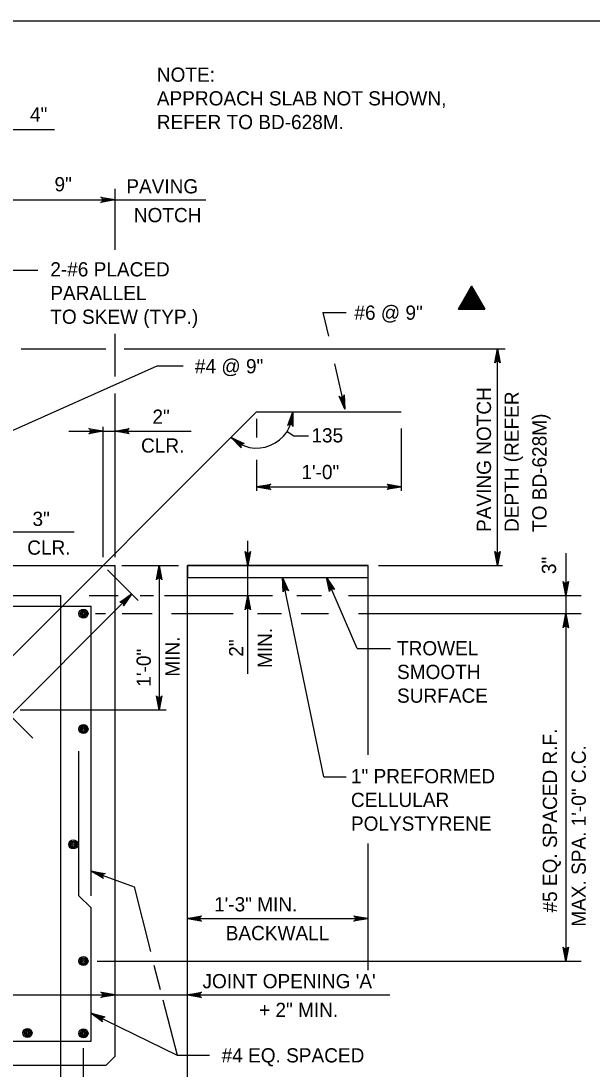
# Model space of a CAD drawing. Extents: x 638653 to 642302, y 298557 to 300414.
# Drawn here: x 640859.4 to 640979.9, y 299508.4 to 299729.5 of the extents above; entities that cross this region are included whole.
import ezdxf

# ---------------------------------------------------------------- set-up
doc = ezdxf.new("R2010")
doc.units = 0
doc.layers.add('1', color=7, linetype='Continuous')

msp = doc.modelspace()

# ---------------------------------------------------------------- linework, layer by layer
at = {"layer": '1'}
for p, q in [((640704.16, 299729.52), (641490.16, 299729.52)), ((640754.57, 299706.66), (640866.51, 299706.66)), ((640879.27, 299681.25), (640879.27, 299694.12)), ((640856.41, 299691.79), (640898.39, 299691.79)), ((640840.14, 299676.98), (640863, 299676.98)), ((640954.44, 299670.35), (640954.44, 299670.35)), ((640923.1, 299668.04), (640928.01, 299668.04)), ((640923.1, 299668.04), (640924.25, 299663.01)), ((640879.27, 299654.54), (640879.27, 299663.53)), ((640859.43, 299660.37), (640877.34, 299660.37)), ((640881.18, 299660.37), (640961.57, 299660.37)), ((640959.93, 299614.65), (640959.93, 299660.37)), ((640851.33, 299640.32), (640888.14, 299656.74)), ((640888.14, 299656.74), (640893.62, 299656.74)), ((640925.57, 299657.2), (640927.75, 299647.61)), ((640861.89, 299578.25), (640789.27, 299650.88)), ((640879.27, 299616.4), (640879.27, 299650.94)), ((640846.2, 299584.11), (640909.12, 299647.04)), ((640909.12, 299647.04), (640939.6, 299647.04)), ((640909.12, 299645.62), (640909.12, 299641.64)), ((640869.53, 299643.02), (640895.31, 299643.02)), ((640876.73, 299616.4), (640876.73, 299643.88)), ((640939.6, 299643.55), (640939.6, 299630.42)), ((640915.53, 299642.92), (640916.94, 299642.02)), ((640916.94, 299642.02), (640920.09, 299642.02)), ((640909.12, 299636.97), (640909.12, 299630.42)), ((640909.12, 299631.25), (640939.6, 299631.25)), ((640846.04, 299621.78), (640870.66, 299621.78)), ((640907.25, 299591.81), (640907.25, 299619.88)), ((640974.3, 299617.24), (640974.3, 299531.19)), ((640856.41, 299614.65), (640879.27, 299614.65)), ((640879.27, 299511.14), (640879.27, 299614.65)), ((640880.67, 299614.65), (640892.66, 299614.65)), ((640888.56, 299614.65), (640888.56, 299584.17)), ((640894.51, 299486.71), (640894.51, 299614.65)), ((640894.51, 299614.65), (640932.61, 299614.65)), ((640932.61, 299574.68), (640932.61, 299614.65)), ((640934.82, 299614.65), (640960.99, 299614.65)), ((640877.63, 299613.74), (640884.1, 299607.28)), ((640894.51, 299612.11), (640932.61, 299612.11)), ((640923.32, 299570.09), (640914.59, 299612.11)), ((640930.35, 299597.17), (640923.87, 299612.11)), ((640818.31, 299608.3), (640867.84, 299608.3)), ((640882.76, 299608.61), (640846.84, 299572.69)), ((640867.84, 299509.24), (640867.84, 299608.3)), ((640873.83, 299608.3), (640879.91, 299608.3)), ((640884.54, 299608.3), (640887.36, 299608.3)), ((640889.67, 299608.3), (640912.44, 299608.3)), ((640917.63, 299608.3), (640922.82, 299608.3)), ((640928.52, 299608.3), (640977.58, 299608.3)), ((640823.39, 299606.09), (640874.19, 299606.09)), ((640874.19, 299544.97), (640874.19, 299606.09)), ((640875.16, 299604.49), (640877.27, 299604.49)), ((640880.77, 299604.49), (640887.07, 299604.49)), ((640891.16, 299604.49), (640904.14, 299604.49)), ((640909.33, 299604.49), (640914.39, 299604.49)), ((640918.54, 299604.49), (640924.25, 299604.49)), ((640930.62, 299604.49), (640977.58, 299604.49)), ((640930.35, 299597.17), (640937.33, 299597.17)), ((640859.26, 299584.17), (640890.04, 299584.17)), ((640871.65, 299544.97), (640871.65, 299575.45)), ((640923.32, 299570.09), (640928.02, 299570.09)), ((640932.61, 299529.31), (640932.61, 299556)), ((640874.19, 299550.18), (640883.26, 299546.84)), ((640883.26, 299546.84), (640886.75, 299533.19)), ((640871.65, 299544.97), (640874.19, 299542.43)), ((640874.19, 299514.32), (640874.19, 299542.43)), ((640894.51, 299540.16), (640932.61, 299540.16)), ((640875.5, 299531.19), (640977.58, 299531.19)), ((640887.47, 299530.37), (640888.79, 299525.22)), ((640818.31, 299524.06), (640937.18, 299524.06)), ((640889.35, 299523.04), (640892.33, 299511.37)), ((640874.19, 299520.21), (640892.33, 299511.37)), ((640823.39, 299514.32), (640874.19, 299514.32)), ((640872.6, 299490.86), (640872.6, 299512.83)), ((640877.36, 299509.24), (640879.27, 299511.14)), ((640892.33, 299511.37), (640899.21, 299511.37)), ((640820.21, 299509.24), (640877.36, 299509.24)), ((640867.84, 299499.16), (640867.84, 299509.24))]:
    msp.add_line(p, q, dxfattribs=at)
for points in [[(640879.27, 299691.79), (640876.29, 299691.23), (640876.52, 299691.39), (640876.64, 299691.59), (640876.67, 299691.79), (640876.64, 299691.99), (640876.52, 299692.19), (640876.29, 299692.34), (640879.27, 299691.79), (640876.52, 299692.19), (640876.64, 299691.99), (640879.27, 299691.79), (640876.67, 299691.79), (640876.64, 299691.59), (640879.27, 299691.79), (640876.52, 299691.39)], [(640951.66, 299668.74), (640957.23, 299668.74), (640954.44, 299673.57), (640951.66, 299668.74)], [(640951.66, 299668.74), (640954.44, 299673.57), (640957.23, 299668.74), (640951.66, 299668.74), (640954.43, 299673.43), (640957.14, 299668.8), (640951.76, 299668.79), (640954.45, 299673.28), (640957.03, 299668.87), (640951.9, 299668.85), (640954.45, 299673.14), (640956.91, 299668.96), (640952.01, 299668.92), (640954.45, 299672.99), (640956.79, 299669.02), (640952.15, 299669.01), (640954.45, 299672.83), (640956.65, 299669.09), (640952.3, 299669.09), (640954.45, 299672.65), (640956.52, 299669.17), (640952.43, 299669.17), (640954.44, 299672.49), (640956.38, 299669.26), (640952.56, 299669.25), (640954.44, 299672.33), (640956.23, 299669.35), (640952.7, 299669.32), (640954.46, 299672.17), (640956.06, 299669.42), (640952.84, 299669.4), (640954.46, 299672.01), (640955.89, 299669.53), (640952.99, 299669.48), (640954.46, 299671.83), (640955.75, 299669.63), (640953.13, 299669.56), (640954.45, 299671.66), (640955.6, 299669.72), (640953.3, 299669.65), (640954.46, 299671.49), (640955.46, 299669.79), (640953.47, 299669.72), (640954.45, 299671.31), (640955.3, 299669.88), (640953.64, 299669.81), (640954.45, 299671.15), (640955.13, 299669.97), (640953.77, 299669.89), (640954.45, 299670.99), (640954.97, 299670.06), (640953.93, 299669.97), (640954.45, 299670.83), (640954.84, 299670.12), (640954.06, 299670.04), (640954.45, 299670.67), (640954.72, 299670.19), (640954.19, 299670.11), (640954.45, 299670.52), (640954.61, 299670.25), (640954.33, 299670.21), (640954.45, 299670.34), (640957.22, 299668.75), (640954.45, 299670.34), (640954.45, 299673.53), (640954.45, 299670.33), (640951.66, 299668.75)], [(640959.93, 299660.37), (640960.49, 299657.38), (640960.33, 299657.61), (640960.13, 299657.73), (640959.93, 299657.77), (640959.73, 299657.73), (640959.53, 299657.61), (640959.37, 299657.38), (640959.93, 299660.37), (640959.53, 299657.61), (640959.73, 299657.73), (640959.93, 299660.37), (640959.93, 299657.77), (640960.13, 299657.73), (640959.93, 299660.37), (640960.33, 299657.61)], [(640927.75, 299647.61), (640926.51, 299650.38), (640926.72, 299650.19), (640926.94, 299650.12), (640927.15, 299650.13), (640927.33, 299650.21), (640927.5, 299650.38), (640927.6, 299650.64), (640927.75, 299647.61), (640927.5, 299650.38), (640927.33, 299650.21), (640927.75, 299647.61), (640927.15, 299650.13), (640926.94, 299650.12), (640927.75, 299647.61), (640926.72, 299650.19)], [(640916.74, 299647.04), (640916.77, 299644), (640916.71, 299644.13), (640916.65, 299644.25), (640916.57, 299644.33), (640916.48, 299644.41), (640916.38, 299644.44), (640916.29, 299644.47), (640916.19, 299644.48), (640916.08, 299644.48), (640915.98, 299644.43), (640915.87, 299644.39), (640915.77, 299644.29), (640915.67, 299644.19), (640916.74, 299647.04), (640915.77, 299644.29), (640915.87, 299644.39), (640916.74, 299647.04), (640915.98, 299644.43), (640916.08, 299644.48), (640916.74, 299647.04), (640916.19, 299644.48), (640916.29, 299644.47), (640916.74, 299647.04), (640916.38, 299644.44), (640916.48, 299644.41), (640916.74, 299647.04), (640916.57, 299644.33), (640916.65, 299644.25), (640916.74, 299647.04), (640916.71, 299644.13)], [(640876.73, 299643.02), (640873.75, 299642.46), (640873.98, 299642.62), (640874.1, 299642.82), (640874.13, 299643.02), (640874.1, 299643.22), (640873.98, 299643.42), (640873.75, 299643.58), (640876.73, 299643.02), (640873.98, 299643.42), (640874.1, 299643.22), (640876.73, 299643.02), (640874.13, 299643.02), (640874.1, 299642.82), (640876.73, 299643.02), (640873.98, 299642.62)], [(640879.27, 299643.02), (640882.26, 299643.58), (640882.03, 299643.42), (640881.91, 299643.22), (640881.87, 299643.02), (640881.91, 299642.82), (640882.03, 299642.62), (640882.26, 299642.46), (640879.27, 299643.02), (640882.03, 299642.62), (640881.91, 299642.82), (640879.27, 299643.02), (640881.87, 299643.02), (640881.91, 299643.22), (640879.27, 299643.02), (640882.03, 299643.42)], [(640903.73, 299641.65), (640906.5, 299640.41), (640906.36, 299640.41), (640906.22, 299640.41), (640906.12, 299640.36), (640906.01, 299640.32), (640905.94, 299640.24), (640905.87, 299640.17), (640905.83, 299640.08), (640905.79, 299639.99), (640905.78, 299639.87), (640905.77, 299639.75), (640905.82, 299639.62), (640905.87, 299639.49), (640903.73, 299641.65), (640905.82, 299639.62), (640905.77, 299639.75), (640903.73, 299641.65), (640905.78, 299639.87), (640905.79, 299639.99), (640903.73, 299641.65), (640905.83, 299640.08), (640905.87, 299640.17), (640903.73, 299641.65), (640905.94, 299640.24), (640906.01, 299640.32), (640903.73, 299641.65), (640906.12, 299640.36), (640906.22, 299640.41), (640903.73, 299641.65), (640906.36, 299640.41)], [(640909.12, 299631.25), (640912.1, 299631.81), (640911.99, 299631.73), (640911.87, 299631.65), (640911.81, 299631.55), (640911.75, 299631.45), (640911.74, 299631.35), (640911.72, 299631.25), (640911.74, 299631.15), (640911.75, 299631.05), (640911.81, 299630.95), (640911.87, 299630.85), (640911.99, 299630.77), (640912.1, 299630.69), (640909.12, 299631.25), (640911.99, 299630.77), (640911.87, 299630.85), (640909.12, 299631.25), (640911.81, 299630.95), (640911.75, 299631.05), (640909.12, 299631.25), (640911.74, 299631.15), (640911.72, 299631.25), (640909.12, 299631.25), (640911.74, 299631.35), (640911.75, 299631.45), (640909.12, 299631.25), (640911.81, 299631.55), (640911.87, 299631.65), (640909.12, 299631.25), (640911.99, 299631.73)], [(640939.6, 299631.25), (640936.62, 299630.69), (640936.73, 299630.77), (640936.85, 299630.85), (640936.91, 299630.95), (640936.96, 299631.05), (640936.98, 299631.15), (640937, 299631.25), (640936.98, 299631.35), (640936.96, 299631.45), (640936.91, 299631.55), (640936.85, 299631.65), (640936.73, 299631.73), (640936.62, 299631.81), (640939.6, 299631.25), (640936.73, 299631.73), (640936.85, 299631.65), (640939.6, 299631.25), (640936.91, 299631.55), (640936.96, 299631.45), (640939.6, 299631.25), (640936.98, 299631.35), (640937, 299631.25), (640939.6, 299631.25), (640936.98, 299631.15), (640936.96, 299631.05), (640939.6, 299631.25), (640936.91, 299630.95), (640936.85, 299630.85), (640939.6, 299631.25), (640936.73, 299630.77)], [(640907.25, 299614.65), (640906.69, 299617.63), (640906.77, 299617.51), (640906.85, 299617.4), (640906.95, 299617.34), (640907.05, 299617.28), (640907.15, 299617.26), (640907.25, 299617.25), (640907.35, 299617.26), (640907.45, 299617.28), (640907.55, 299617.34), (640907.65, 299617.4), (640907.73, 299617.51), (640907.81, 299617.63), (640907.25, 299614.65), (640907.73, 299617.51), (640907.65, 299617.4), (640907.25, 299614.65), (640907.55, 299617.34), (640907.45, 299617.28), (640907.25, 299614.65), (640907.35, 299617.26), (640907.25, 299617.25), (640907.25, 299614.65), (640907.15, 299617.26), (640907.05, 299617.28), (640907.25, 299614.65), (640906.95, 299617.34), (640906.85, 299617.4), (640907.25, 299614.65), (640906.77, 299617.51)], [(640959.93, 299614.65), (640959.37, 299617.63), (640959.53, 299617.4), (640959.73, 299617.28), (640959.93, 299617.25), (640960.13, 299617.28), (640960.33, 299617.4), (640960.49, 299617.63), (640959.93, 299614.65), (640960.33, 299617.4), (640960.13, 299617.28), (640959.93, 299614.65), (640959.93, 299617.25), (640959.73, 299617.28), (640959.93, 299614.65), (640959.53, 299617.4)], [(640888.56, 299614.65), (640889.12, 299611.66), (640889.04, 299611.78), (640888.96, 299611.89), (640888.86, 299611.95), (640888.76, 299612.01), (640888.66, 299612.03), (640888.56, 299612.05), (640888.46, 299612.03), (640888.36, 299612.01), (640888.26, 299611.95), (640888.16, 299611.89), (640888.08, 299611.78), (640888, 299611.66), (640888.56, 299614.65), (640888.08, 299611.78), (640888.16, 299611.89), (640888.56, 299614.65), (640888.26, 299611.95), (640888.36, 299612.01), (640888.56, 299614.65), (640888.46, 299612.03), (640888.56, 299612.05), (640888.56, 299614.65), (640888.66, 299612.03), (640888.76, 299612.01), (640888.56, 299614.65), (640888.86, 299611.95), (640888.96, 299611.89), (640888.56, 299614.65), (640889.04, 299611.78)], [(640914.59, 299612.11), (640915.81, 299609.33), (640915.7, 299609.42), (640915.6, 299609.52), (640915.49, 299609.55), (640915.38, 299609.59), (640915.28, 299609.58), (640915.18, 299609.58), (640915.08, 299609.54), (640914.99, 299609.5), (640914.91, 299609.42), (640914.82, 299609.34), (640914.77, 299609.21), (640914.72, 299609.08), (640914.59, 299612.11), (640914.77, 299609.21), (640914.82, 299609.34), (640914.59, 299612.11), (640914.91, 299609.42), (640914.99, 299609.5), (640914.59, 299612.11), (640915.08, 299609.54), (640915.18, 299609.58), (640914.59, 299612.11), (640915.28, 299609.58), (640915.38, 299609.59), (640914.59, 299612.11), (640915.49, 299609.55), (640915.6, 299609.52), (640914.59, 299612.11), (640915.7, 299609.42)], [(640923.87, 299612.11), (640925.55, 299609.58), (640925.43, 299609.65), (640925.31, 299609.73), (640925.2, 299609.74), (640925.08, 299609.76), (640924.98, 299609.74), (640924.88, 299609.71), (640924.8, 299609.66), (640924.71, 299609.6), (640924.64, 299609.51), (640924.58, 299609.42), (640924.55, 299609.28), (640924.52, 299609.14), (640923.87, 299612.11), (640924.55, 299609.28), (640924.58, 299609.42), (640923.87, 299612.11), (640924.64, 299609.51), (640924.71, 299609.6), (640923.87, 299612.11), (640924.8, 299609.66), (640924.88, 299609.71), (640923.87, 299612.11), (640924.98, 299609.74), (640925.08, 299609.76), (640923.87, 299612.11), (640925.2, 299609.74), (640925.31, 299609.73), (640923.87, 299612.11), (640925.43, 299609.65)], [(640974.3, 299608.3), (640973.74, 299611.28), (640973.82, 299611.17), (640973.9, 299611.05), (640974, 299610.99), (640974.1, 299610.93), (640974.2, 299610.92), (640974.3, 299610.9), (640974.4, 299610.92), (640974.5, 299610.93), (640974.6, 299610.99), (640974.7, 299611.05), (640974.78, 299611.17), (640974.86, 299611.28), (640974.3, 299608.3), (640974.78, 299611.17), (640974.7, 299611.05), (640974.3, 299608.3), (640974.6, 299610.99), (640974.5, 299610.93), (640974.3, 299608.3), (640974.4, 299610.92), (640974.3, 299610.9), (640974.3, 299608.3), (640974.2, 299610.92), (640974.1, 299610.93), (640974.3, 299608.3), (640974, 299610.99), (640973.9, 299611.05), (640974.3, 299608.3), (640973.82, 299611.17)], [(640882.76, 299608.61), (640881.05, 299606.11), (640881.08, 299606.25), (640881.1, 299606.38), (640881.07, 299606.5), (640881.04, 299606.61), (640880.98, 299606.69), (640880.93, 299606.78), (640880.84, 299606.83), (640880.76, 299606.89), (640880.65, 299606.92), (640880.53, 299606.95), (640880.4, 299606.93), (640880.26, 299606.9), (640882.76, 299608.61), (640880.4, 299606.93), (640880.53, 299606.95), (640882.76, 299608.61), (640880.65, 299606.92), (640880.76, 299606.89), (640882.76, 299608.61), (640880.84, 299606.83), (640880.93, 299606.78), (640882.76, 299608.61), (640880.98, 299606.69), (640881.04, 299606.61), (640882.76, 299608.61), (640881.07, 299606.5), (640881.1, 299606.38), (640882.76, 299608.61), (640881.08, 299606.25)], [(640907.25, 299608.3), (640907.81, 299605.32), (640907.73, 299605.43), (640907.65, 299605.55), (640907.55, 299605.6), (640907.45, 299605.66), (640907.35, 299605.68), (640907.25, 299605.7), (640907.15, 299605.68), (640907.05, 299605.66), (640906.95, 299605.6), (640906.85, 299605.55), (640906.77, 299605.43), (640906.69, 299605.32), (640907.25, 299608.3), (640906.77, 299605.43), (640906.85, 299605.55), (640907.25, 299608.3), (640906.95, 299605.6), (640907.05, 299605.66), (640907.25, 299608.3), (640907.15, 299605.68), (640907.25, 299605.7), (640907.25, 299608.3), (640907.35, 299605.68), (640907.45, 299605.66), (640907.25, 299608.3), (640907.55, 299605.6), (640907.65, 299605.55), (640907.25, 299608.3), (640907.73, 299605.43)], [(640974.3, 299604.49), (640974.86, 299601.51), (640974.78, 299601.62), (640974.7, 299601.74), (640974.6, 299601.79), (640974.5, 299601.85), (640974.4, 299601.87), (640974.3, 299601.89), (640974.2, 299601.87), (640974.1, 299601.85), (640974, 299601.79), (640973.9, 299601.74), (640973.82, 299601.62), (640973.74, 299601.51), (640974.3, 299604.49), (640973.82, 299601.62), (640973.9, 299601.74), (640974.3, 299604.49), (640974, 299601.79), (640974.1, 299601.85), (640974.3, 299604.49), (640974.2, 299601.87), (640974.3, 299601.89), (640974.3, 299604.49), (640974.4, 299601.87), (640974.5, 299601.85), (640974.3, 299604.49), (640974.6, 299601.79), (640974.7, 299601.74), (640974.3, 299604.49), (640974.78, 299601.62)], [(640888.56, 299584.17), (640888, 299587.15), (640888.08, 299587.03), (640888.16, 299586.92), (640888.26, 299586.86), (640888.36, 299586.8), (640888.46, 299586.78), (640888.56, 299586.77), (640888.66, 299586.78), (640888.76, 299586.8), (640888.86, 299586.86), (640888.96, 299586.92), (640889.04, 299587.03), (640889.12, 299587.15), (640888.56, 299584.17), (640889.04, 299587.03), (640888.96, 299586.92), (640888.56, 299584.17), (640888.86, 299586.86), (640888.76, 299586.8), (640888.56, 299584.17), (640888.66, 299586.78), (640888.56, 299586.77), (640888.56, 299584.17), (640888.46, 299586.78), (640888.36, 299586.8), (640888.56, 299584.17), (640888.26, 299586.86), (640888.16, 299586.92), (640888.56, 299584.17), (640888.08, 299587.03)], [(640874.19, 299550.18), (640877.18, 299549.67), (640877.05, 299549.64), (640876.91, 299549.6), (640876.82, 299549.53), (640876.73, 299549.46), (640876.68, 299549.37), (640876.63, 299549.28), (640876.61, 299549.18), (640876.59, 299549.08), (640876.61, 299548.97), (640876.63, 299548.85), (640876.71, 299548.74), (640876.79, 299548.62), (640874.19, 299550.18), (640876.71, 299548.74), (640876.63, 299548.85), (640874.19, 299550.18), (640876.61, 299548.97), (640876.59, 299549.08), (640874.19, 299550.18), (640876.61, 299549.18), (640876.63, 299549.28), (640874.19, 299550.18), (640876.68, 299549.37), (640876.73, 299549.46), (640874.19, 299550.18), (640876.82, 299549.53), (640876.91, 299549.6), (640874.19, 299550.18), (640877.05, 299549.64)], [(640894.51, 299540.16), (640897.49, 299540.72), (640897.38, 299540.64), (640897.26, 299540.56), (640897.2, 299540.46), (640897.14, 299540.36), (640897.13, 299540.26), (640897.11, 299540.16), (640897.13, 299540.06), (640897.14, 299539.96), (640897.2, 299539.86), (640897.26, 299539.76), (640897.38, 299539.68), (640897.49, 299539.6), (640894.51, 299540.16), (640897.38, 299539.68), (640897.26, 299539.76), (640894.51, 299540.16), (640897.2, 299539.86), (640897.14, 299539.96), (640894.51, 299540.16), (640897.13, 299540.06), (640897.11, 299540.16), (640894.51, 299540.16), (640897.13, 299540.26), (640897.14, 299540.36), (640894.51, 299540.16), (640897.2, 299540.46), (640897.26, 299540.56), (640894.51, 299540.16), (640897.38, 299540.64)], [(640932.61, 299540.16), (640929.63, 299539.6), (640929.74, 299539.68), (640929.86, 299539.76), (640929.92, 299539.86), (640929.98, 299539.96), (640929.99, 299540.06), (640930.01, 299540.16), (640929.99, 299540.26), (640929.98, 299540.36), (640929.92, 299540.46), (640929.86, 299540.56), (640929.74, 299540.64), (640929.63, 299540.72), (640932.61, 299540.16), (640929.74, 299540.64), (640929.86, 299540.56), (640932.61, 299540.16), (640929.92, 299540.46), (640929.98, 299540.36), (640932.61, 299540.16), (640929.99, 299540.26), (640930.01, 299540.16), (640932.61, 299540.16), (640929.99, 299540.06), (640929.98, 299539.96), (640932.61, 299540.16), (640929.92, 299539.86), (640929.86, 299539.76), (640932.61, 299540.16), (640929.74, 299539.68)], [(640974.3, 299531.19), (640973.74, 299534.17), (640973.82, 299534.06), (640973.9, 299533.95), (640974, 299533.89), (640974.1, 299533.83), (640974.2, 299533.81), (640974.3, 299533.79), (640974.4, 299533.81), (640974.5, 299533.83), (640974.6, 299533.89), (640974.7, 299533.95), (640974.78, 299534.06), (640974.86, 299534.17), (640974.3, 299531.19), (640974.78, 299534.06), (640974.7, 299533.95), (640974.3, 299531.19), (640974.6, 299533.89), (640974.5, 299533.83), (640974.3, 299531.19), (640974.4, 299533.81), (640974.3, 299533.79), (640974.3, 299531.19), (640974.2, 299533.81), (640974.1, 299533.83), (640974.3, 299531.19), (640974, 299533.89), (640973.9, 299533.95), (640974.3, 299531.19), (640973.82, 299534.06)], [(640879.27, 299524.06), (640876.29, 299523.5), (640876.4, 299523.58), (640876.52, 299523.66), (640876.58, 299523.76), (640876.64, 299523.86), (640876.65, 299523.96), (640876.67, 299524.06), (640876.65, 299524.16), (640876.64, 299524.26), (640876.58, 299524.36), (640876.52, 299524.46), (640876.4, 299524.54), (640876.29, 299524.62), (640879.27, 299524.06), (640876.4, 299524.54), (640876.52, 299524.46), (640879.27, 299524.06), (640876.58, 299524.36), (640876.64, 299524.26), (640879.27, 299524.06), (640876.65, 299524.16), (640876.67, 299524.06), (640879.27, 299524.06), (640876.65, 299523.96), (640876.64, 299523.86), (640879.27, 299524.06), (640876.58, 299523.76), (640876.52, 299523.66), (640879.27, 299524.06), (640876.4, 299523.58)], [(640894.51, 299524.06), (640897.49, 299524.62), (640897.38, 299524.54), (640897.26, 299524.46), (640897.2, 299524.36), (640897.14, 299524.26), (640897.13, 299524.16), (640897.11, 299524.06), (640897.13, 299523.96), (640897.14, 299523.86), (640897.2, 299523.76), (640897.26, 299523.66), (640897.38, 299523.58), (640897.49, 299523.5), (640894.51, 299524.06), (640897.38, 299523.58), (640897.26, 299523.66), (640894.51, 299524.06), (640897.2, 299523.76), (640897.14, 299523.86), (640894.51, 299524.06), (640897.13, 299523.96), (640897.11, 299524.06), (640894.51, 299524.06), (640897.13, 299524.16), (640897.14, 299524.26), (640894.51, 299524.06), (640897.2, 299524.36), (640897.26, 299524.46), (640894.51, 299524.06), (640897.38, 299524.54)], [(640874.19, 299520.21), (640877.11, 299519.41), (640876.98, 299519.39), (640876.84, 299519.37), (640876.74, 299519.3), (640876.64, 299519.24), (640876.59, 299519.16), (640876.53, 299519.07), (640876.5, 299518.98), (640876.47, 299518.88), (640876.48, 299518.76), (640876.49, 299518.65), (640876.56, 299518.53), (640876.62, 299518.4), (640874.19, 299520.21), (640876.56, 299518.53), (640876.49, 299518.65), (640874.19, 299520.21), (640876.48, 299518.76), (640876.47, 299518.88), (640874.19, 299520.21), (640876.5, 299518.98), (640876.53, 299519.07), (640874.19, 299520.21), (640876.59, 299519.16), (640876.64, 299519.24), (640874.19, 299520.21), (640876.74, 299519.3), (640876.84, 299519.37), (640874.19, 299520.21), (640876.98, 299519.39)]]:
    msp.add_lwpolyline(points, dxfattribs=at)
msp.add_lwpolyline([(640894.51, 299612.11), (640932.61, 299612.11), (640932.61, 299614.65), (640894.51, 299614.65)], close=True, dxfattribs=at)
for centre, radius in [((640872.6, 299604.49), 0.952), ((640872.6, 299604.49), 0.714), ((640872.6, 299604.49), 0.476), ((640872.6, 299604.49), 0.238), ((640872.6, 299580.14), 0.952), ((640872.6, 299580.14), 0.714), ((640872.6, 299580.14), 0.476), ((640872.6, 299580.14), 0.238), ((640870.43, 299555.8), 0.952), ((640870.43, 299555.8), 0.714), ((640870.43, 299555.8), 0.476), ((640870.43, 299555.8), 0.238), ((640872.6, 299531.19), 0.952), ((640872.6, 299531.19), 0.714), ((640872.6, 299531.19), 0.476), ((640872.6, 299531.19), 0.238), ((640860.79, 299516.04), 0.952), ((640860.79, 299516.04), 0.714), ((640860.79, 299516.04), 0.476), ((640860.79, 299516.04), 0.238), ((640872.6, 299515.95), 0.952), ((640872.6, 299515.95), 0.714), ((640872.6, 299515.95), 0.476), ((640872.6, 299515.95), 0.238)]:
    msp.add_circle(centre, radius, dxfattribs=at)
msp.add_arc((640909.12, 299647.04), 7.62, 225, 0, dxfattribs=at)

# ---------------------------------------------------------------- texts
for s, p in [('NOTE:', (640888.07, 299716.7)), ('APPROACH SLAB NOT SHOWN,', (640888.07, 299711.7)), ('4"', (640861.32, 299708.27)), ('REFER TO BD-628M.', (640888.07, 299706.7)), ('9"', (640866.49, 299693.58)), ('PAVING', (640881.63, 299693.14)), ('NOTCH', (640883.22, 299687.07)), ('2-#6 PLACED', (640865.6, 299675.63)), ('PARALLEL', (640865.6, 299670.63)), ('#6 @ 9"', (640929.74, 299666.49)), ('TO SKEW (TYP.)', (640865.6, 299665.63)), ('#4 @ 9"', (640896.1, 299655.19)), ('2"', (640887.14, 299644.54)), ('135', (640920.67, 299640.61)), ('CLR.', (640884.74, 299638.46)), ('1\'-0"', (640918.56, 299632.87)), (' 3"', (640860.73, 299623)), ('CLR.', (640860.73, 299616.93)), ('TROWEL', (640938.73, 299595.7)), ('SMOOTH', (640938.73, 299590.7)), ('SURFACE', (640938.73, 299585.7)), ('1" PREFORMED', (640929.01, 299568.71)), ('CELLULAR', (640929.01, 299563.71)), ('POLYSTYRENE', (640929.01, 299558.71)), ('1\'-3" MIN.', (640900.14, 299541.68)), ('BACKWALL', (640902.6, 299535.61)), ("JOINT OPENING 'A'", (640897.7, 299525.47)), ('+ 2" MIN.', (640909.63, 299519.4)), ('#4 EQ. SPACED', (640901.74, 299509.82))]:
    msp.add_text(s, height=3, dxfattribs=at).set_placement(p)
for s, p in [('PAVING NOTCH', (640958.55, 299621.73)), ('DEPTH (REFER', (640964.41, 299621.73)), ('TO BD-628M)', (640970.26, 299621.73)), ('3"', (640972.27, 299612.83)), ('MIN.', (640912.37, 299593.02)), ('MIN.', (640892.87, 299591.19)), ('2"', (640906.3, 299595.41)), ('1\'-0"', (640886.8, 299589.09)), ('#5 EQ. SPACED R.F.', (640972.47, 299541.45)), ('MAX. SPA. 1\'-0" C.C.', (640978.55, 299538.45))]:
    msp.add_text(s, height=3, rotation=90, dxfattribs=at).set_placement(p)

doc.saveas('drawing.dxf')
